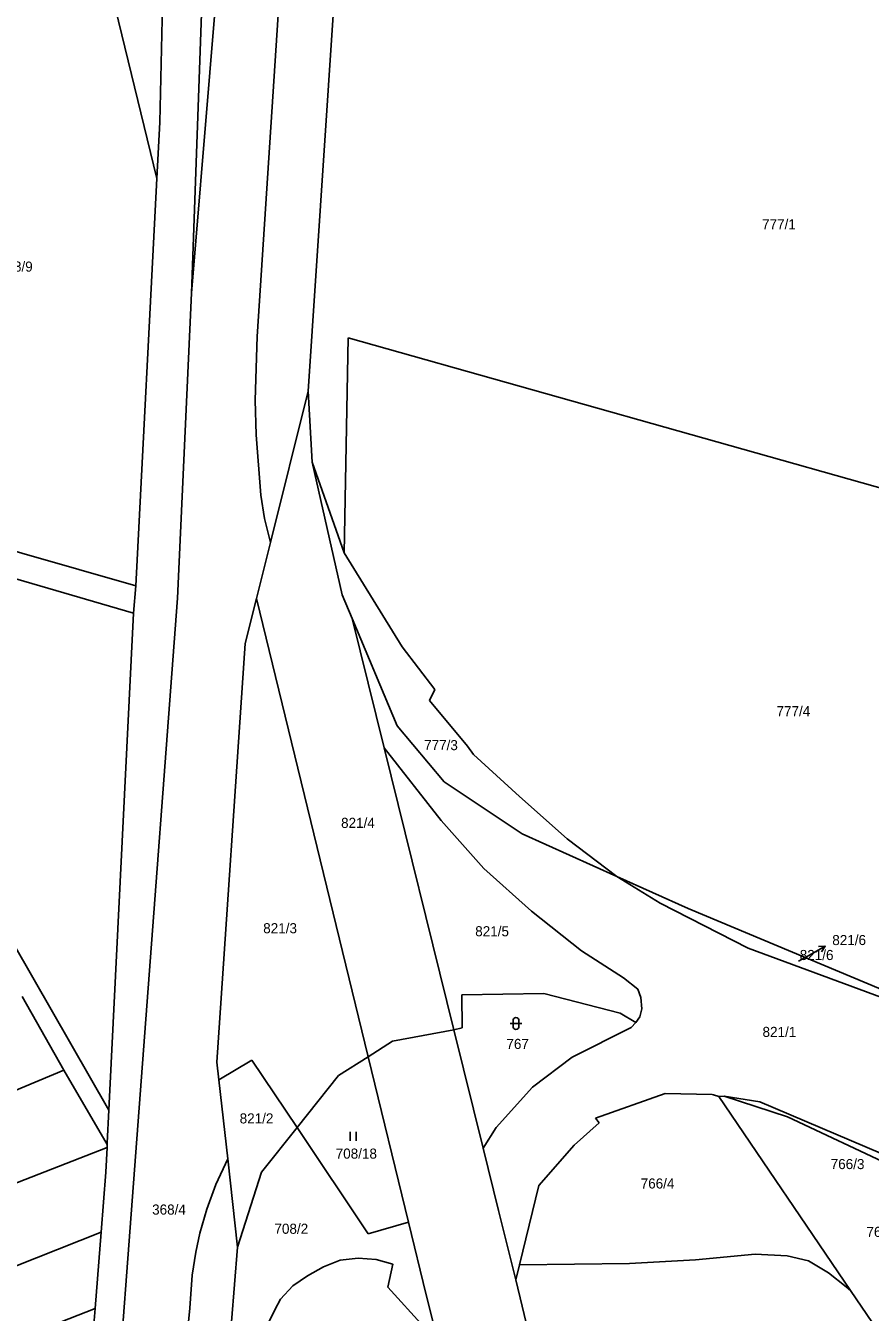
# Model space of a CAD drawing. Extents: x -735249 to -729401, y -1124843 to -1121828.
# Drawn here: x -733948.5 to -733806.2, y -1123919.8 to -1123703.2 of the extents above; entities that cross this region are included whole.
import ezdxf

# ---------------------------------------------------------------- set-up
doc = ezdxf.new("R2010")
doc.units = 0
for name, color, linetype in [('Vrstva 1', 7, 'Continuous'), ('Vrstva 16', 7, 'Continuous'), ('Vrstva 18', 7, 'Continuous'), ('Vrstva 25', 7, 'Continuous'), ('Vrstva 4', 7, 'Continuous')]:
    doc.layers.add(name, color=color, linetype=linetype)

msp = doc.modelspace()

# ---------------------------------------------------------------- linework, layer by layer
at = {"layer": 'Vrstva 1'}
for points in [[(-733924.79, -1123672.47), (-733925.85, -1123719.46)], [(-733895.35, -1123681.92), (-733900.89, -1123764.75)], [(-733926.38, -1123728.9), (-733936.04, -1123689.21)], [(-733925.85, -1123719.46), (-733926.38, -1123728.9)], [(-733926.38, -1123728.9), (-733929.91, -1123797.5)], [(-733894.15, -1123755.74), (-733894.78, -1123791.94)], [(-733738.81, -1123799.5), (-733894.15, -1123755.74)], [(-733900.89, -1123764.75), (-733907.24, -1123790.21)], [(-733900.89, -1123764.75), (-733900.2, -1123776.67)], [(-733894.78, -1123791.94), (-733900.2, -1123776.67)], [(-733900.2, -1123776.67), (-733895.12, -1123798.99)], [(-733996.19, -1123782.92), (-733930.3, -1123802.1)], [(-733929.91, -1123797.5), (-733977.99, -1123783.77)], [(-733907.24, -1123790.21), (-733909.59, -1123799.66)], [(-733885.04, -1123807.76), (-733894.78, -1123791.94)], [(-733929.91, -1123797.5), (-733930.3, -1123802.1)], [(-733895.12, -1123798.99), (-733893.45, -1123802.98)], [(-733909.59, -1123799.66), (-733911.47, -1123807.19)], [(-733909.59, -1123799.66), (-733890.75, -1123876.83)], [(-733930.3, -1123802.1), (-733934.44, -1123885.81)], [(-733893.45, -1123802.98), (-733885.87, -1123821.09)], [(-733893.45, -1123802.98), (-733888.06, -1123824.8)], [(-733911.47, -1123807.19), (-733916.24, -1123877.68)], [(-733879.54, -1123814.97), (-733885.04, -1123807.76)], [(-733880.43, -1123816.83), (-733879.54, -1123814.97)], [(-733874, -1123824.48), (-733880.43, -1123816.83)], [(-733885.87, -1123821.09), (-733877.93, -1123830.52)], [(-733888.06, -1123824.8), (-733876.35, -1123872.24)], [(-733888.06, -1123824.8), (-733878.46, -1123837)], [(-733872.99, -1123825.89), (-733874, -1123824.48)], [(-733865.26, -1123832.96), (-733872.99, -1123825.89)], [(-733877.93, -1123830.52), (-733864.8, -1123839.27)], [(-733857.23, -1123840.08), (-733865.26, -1123832.96)], [(-733878.46, -1123837), (-733871.25, -1123845.1)], [(-733864.8, -1123839.27), (-733848.86, -1123846.45)], [(-733848.86, -1123846.45), (-733857.23, -1123840.08)], [(-733871.25, -1123845.1), (-733863.23, -1123852.26)], [(-733841.53, -1123850.94), (-733848.86, -1123846.45)], [(-733848.86, -1123846.45), (-733836.86, -1123851.85)], [(-733826.75, -1123858.5), (-733841.53, -1123850.94)], [(-733934.44, -1123885.81), (-733953.7, -1123852.28)], [(-733863.23, -1123852.26), (-733854.82, -1123858.95)], [(-733836.86, -1123851.85), (-733776.85, -1123876.93)], [(-733854.82, -1123858.95), (-733847.74, -1123863.52)], [(-733776.85, -1123876.93), (-733826.75, -1123858.5)], [(-733845.34, -1123865.42), (-733847.74, -1123863.52)], [(-733861.17, -1123866.16), (-733875, -1123866.37)], [(-733875, -1123866.37), (-733874.93, -1123871.91)], [(-733848.32, -1123869.45), (-733861.17, -1123866.16)], [(-733845.34, -1123865.42), (-733844.79, -1123866.84)], [(-733949.07, -1123866.64), (-733942.03, -1123879.07)], [(-733844.62, -1123868.75), (-733844.97, -1123870.08)], [(-733844.79, -1123866.84), (-733844.62, -1123868.75)], [(-733845.64, -1123871.05), (-733848.32, -1123869.45)], [(-733844.97, -1123870.08), (-733845.64, -1123871.05)], [(-733886.66, -1123874.16), (-733876.35, -1123872.24)], [(-733874.93, -1123871.91), (-733876.35, -1123872.24)], [(-733876.35, -1123872.24), (-733871.4, -1123892.2)], [(-733856.41, -1123876.85), (-733846.44, -1123871.85)], [(-733846.44, -1123871.85), (-733845.64, -1123871.05)], [(-733890.75, -1123876.83), (-733886.66, -1123874.16)], [(-733915.9, -1123880.7), (-733910.34, -1123877.34)], [(-733910.34, -1123877.34), (-733902.73, -1123888.72)], [(-733890.75, -1123876.83), (-733895.74, -1123879.95)], [(-733883.96, -1123904.63), (-733890.75, -1123876.83)], [(-733863.04, -1123881.9), (-733856.41, -1123876.85)], [(-733974.93, -1123892.81), (-733942.03, -1123879.07)], [(-733934.72, -1123891.59), (-733942.03, -1123879.07)], [(-733916.24, -1123877.68), (-733915.9, -1123880.7)], [(-733914.41, -1123894), (-733915.9, -1123880.7)], [(-733895.74, -1123879.95), (-733902.73, -1123888.72)], [(-733869.2, -1123888.71), (-733863.04, -1123881.9)], [(-733852.45, -1123887.13), (-733840.71, -1123882.96)], [(-733840.71, -1123882.96), (-733832.8, -1123883.16)], [(-733832.8, -1123883.16), (-733832.59, -1123883.19)], [(-733832.59, -1123883.19), (-733831.68, -1123883.46)], [(-733831.68, -1123883.46), (-733830.8, -1123883.44)], [(-733831.68, -1123883.46), (-733809.47, -1123916.16)], [(-733830.8, -1123883.44), (-733824.78, -1123884.39)], [(-733830.8, -1123883.44), (-733820.1, -1123886.9)], [(-733934.44, -1123885.81), (-733934.71, -1123891.26)], [(-733786.35, -1123900.73), (-733824.78, -1123884.39)], [(-733851.86, -1123887.94), (-733856.06, -1123891.68)], [(-733852.45, -1123887.13), (-733851.86, -1123887.94)], [(-733820.1, -1123886.9), (-733802.2, -1123895.3)], [(-733908.71, -1123896.22), (-733902.73, -1123888.72)], [(-733902.73, -1123888.72), (-733890.75, -1123906.6)], [(-733871.4, -1123892.2), (-733869.2, -1123888.71)], [(-733934.74, -1123892.07), (-733972.94, -1123906.96)], [(-733934.93, -1123896.21), (-733934.74, -1123892.07)], [(-733934.74, -1123892.07), (-733934.72, -1123891.59)], [(-733934.72, -1123891.59), (-733934.71, -1123891.26)], [(-733868.79, -1123902.7), (-733871.4, -1123892.2)], [(-733856.06, -1123891.68), (-733861.99, -1123898.47)], [(-733912.75, -1123908.83), (-733914.41, -1123894)], [(-733935.72, -1123906.33), (-733934.93, -1123896.21)], [(-733912.75, -1123908.83), (-733908.71, -1123896.22)], [(-733861.99, -1123898.47), (-733865.25, -1123911.8)], [(-733865.87, -1123914.35), (-733868.79, -1123902.7)], [(-733890.75, -1123906.6), (-733883.96, -1123904.63)], [(-733880.97, -1123916.9), (-733883.96, -1123904.63)], [(-733968.75, -1123919.4), (-733935.72, -1123906.33)], [(-733936.73, -1123919.19), (-733935.72, -1123906.33)], [(-733912.75, -1123908.83), (-733914.3, -1123927.73)], [(-733898.31, -1123912.16), (-733895.46, -1123911.06)], [(-733895.46, -1123911.06), (-733892.42, -1123910.72)], [(-733892.42, -1123910.72), (-733889.4, -1123910.95)], [(-733889.4, -1123910.95), (-733886.59, -1123911.72)], [(-733887.42, -1123915.6), (-733886.59, -1123911.72)], [(-733865.25, -1123911.8), (-733865.87, -1123914.35)], [(-733865.25, -1123911.8), (-733846.72, -1123911.63)], [(-733846.72, -1123911.63), (-733835.63, -1123910.98)], [(-733835.63, -1123910.98), (-733825.54, -1123910.02)], [(-733825.54, -1123910.02), (-733820.18, -1123910.34)], [(-733820.18, -1123910.34), (-733816.58, -1123911.15)], [(-733816.58, -1123911.15), (-733813.2, -1123913.19)], [(-733903.46, -1123915.37), (-733900.96, -1123913.66)], [(-733900.96, -1123913.66), (-733898.31, -1123912.16)], [(-733813.2, -1123913.19), (-733810.23, -1123915.55)], [(-733905.53, -1123917.62), (-733903.46, -1123915.37)], [(-733887.42, -1123915.6), (-733881.32, -1123922.33)], [(-733863.76, -1123923.24), (-733865.87, -1123914.35)], [(-733810.23, -1123915.55), (-733809.47, -1123916.16)], [(-733809.47, -1123916.16), (-733803.03, -1123925.63)], [(-733906.49, -1123919.42), (-733905.53, -1123917.62)], [(-733878.79, -1123925.59), (-733880.97, -1123916.9)], [(-733969.42, -1123932), (-733936.73, -1123919.19)], [(-733939.2, -1123948.79), (-733936.73, -1123919.19)], [(-733910.1, -1123926.64), (-733906.49, -1123919.42)]]:
    msp.add_lwpolyline(points, dxfattribs=at)
at = {"layer": 'Vrstva 16'}
msp.add_lwpolyline([(-733818.24, -1123860.71), (-733816.37, -1123859.66)], dxfattribs=at)
at = {"layer": 'Vrstva 25'}
for points in [[(-733816.37, -1123859.66), (-733813.754, -1123858.192)], [(-733814.871, -1123858.246), (-733813.754, -1123858.192), (-733814.382, -1123859.118)], [(-733866.35, -1123871.69), (-733866.35, -1123870.69)], [(-733865.35, -1123870.69), (-733865.35, -1123871.69)], [(-733866.85, -1123871.19), (-733864.85, -1123871.19)], [(-733893.797, -1123890.925), (-733893.797, -1123889.425)], [(-733892.763, -1123890.925), (-733892.763, -1123889.425)]]:
    msp.add_lwpolyline(points, dxfattribs=at)
for centre, start, end in [((-733865.85, -1123870.69), 0.10099, 180.00143), ((-733865.85, -1123871.69), 180.10243, 0.00286)]:
    msp.add_arc(centre, 0.5, start, end, dxfattribs=at)
at = {"layer": 'Vrstva 4'}
for points in [[(-733903.63, -1123666.08), (-733909.47, -1123755.53)], [(-733917.68, -1123668.17), (-733920.53, -1123748.22)], [(-733914.34, -1123673.87), (-733920.53, -1123748.22)], [(-733920.53, -1123748.22), (-733922.91, -1123799.57)], [(-733909.47, -1123755.53), (-733909.82, -1123766.24)], [(-733909.82, -1123766.24), (-733909.64, -1123772.08)], [(-733909.64, -1123772.08), (-733908.85, -1123782.26)], [(-733908.85, -1123782.26), (-733908.23, -1123786.16)], [(-733908.23, -1123786.16), (-733907.24, -1123790.21)], [(-733922.91, -1123799.57), (-733940.57, -1124034.64)], [(-733914.41, -1123894), (-733916.41, -1123898.29)], [(-733916.41, -1123898.29), (-733917.96, -1123902.47)], [(-733917.96, -1123902.47), (-733919.12, -1123906.48)], [(-733919.12, -1123906.48), (-733919.82, -1123909.68)], [(-733919.82, -1123909.68), (-733920.42, -1123913.56)], [(-733920.42, -1123913.56), (-733920.82, -1123919.12)], [(-733920.82, -1123919.12), (-733932.14, -1124033.28)]]:
    msp.add_lwpolyline(points, dxfattribs=at)

# ---------------------------------------------------------------- texts
at = {"layer": 'Vrstva 16'}
for s, p in [('821/6', (-733812.56, -1123857.99)), ('766/3', (-733812.826, -1123895.71)), ('368/4', (-733927.158, -1123903.37))]:
    msp.add_text(s, height=1.7, dxfattribs=at).set_placement(p)
at = {"layer": 'Vrstva 18'}
for s, p in [('777/1', (-733824.39, -1123737.48)), ('708/9', (-733952.97, -1123744.6)), ('777/4', (-733821.96, -1123819.46)), ('777/3', (-733881.33, -1123825.17)), ('821/4', (-733895.32, -1123838.26)), ('821/3', (-733908.44, -1123856)), ('821/5', (-733872.72, -1123856.51)), ('821/6', (-733818.04, -1123860.51)), ('821/1', (-733824.31, -1123873.46)), ('767', (-733867.47, -1123875.48)), ('821/2', (-733912.41, -1123888.02)), ('708/18', (-733896.23, -1123893.95)), ('766/4', (-733844.84, -1123898.98)), ('708/2', (-733906.55, -1123906.6)), ('766/2', (-733806.8, -1123907.13))]:
    msp.add_text(s, height=1.7, dxfattribs=at).set_placement(p)

doc.saveas('drawing.dxf')
